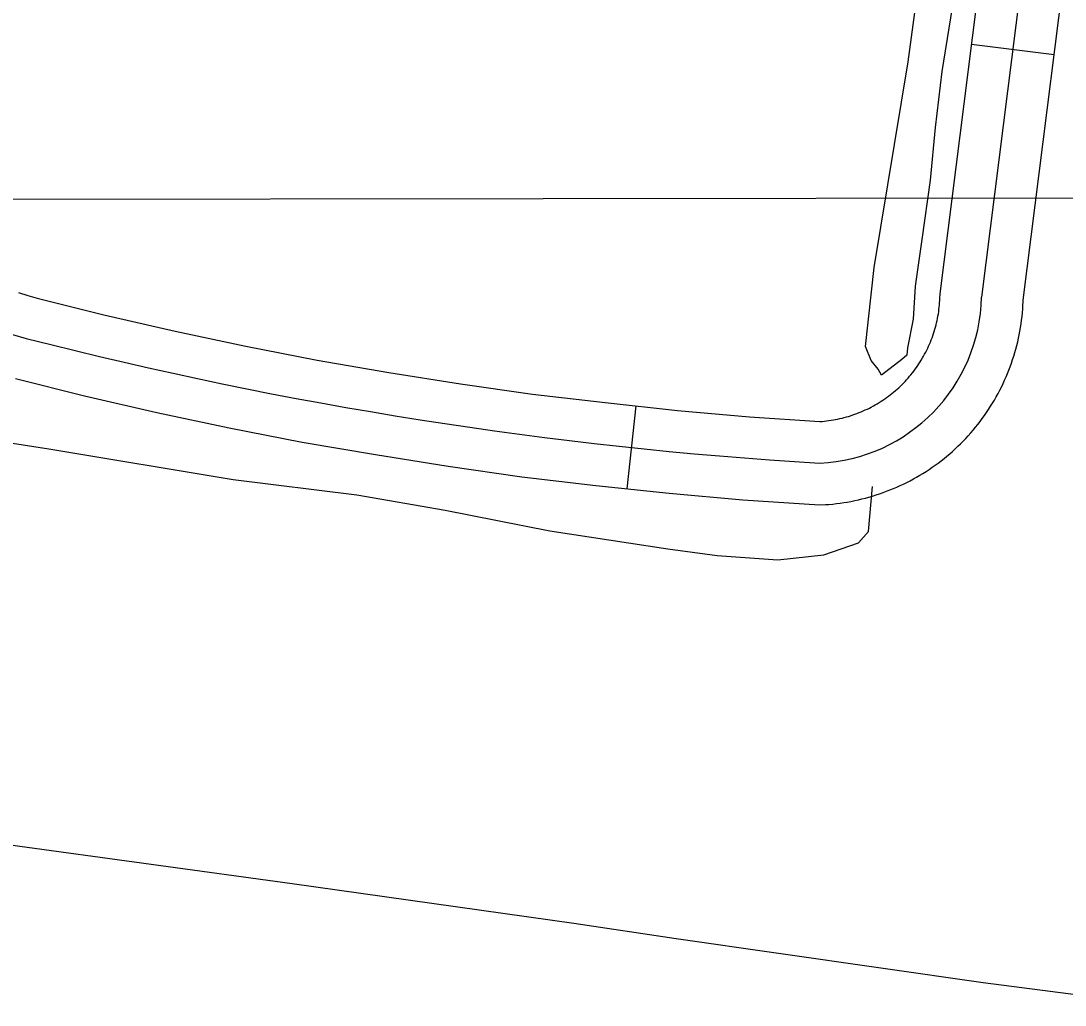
# Model space of a CAD drawing. Extents: x 3297735 to 3335592, y 670436 to 695807.
# Drawn here: x 3330874.4 to 3331250.5, y 678581 to 678935.5 of the extents above; entities that cross this region are included whole.
import ezdxf

# ---------------------------------------------------------------- set-up
doc = ezdxf.new("R2010")
doc.units = 0
for name, color, linetype in [('V-GRID-MAJR', 7, 'Continuous'), ('V-ROAD-CNTR', 7, 'Continuous'), ('V-TOPO-SHOR', 7, 'Continuous')]:
    doc.layers.add(name, color=color, linetype=linetype)

msp = doc.modelspace()

# ---------------------------------------------------------------- linework, layer by layer
at = {"layer": 'V-GRID-MAJR'}
msp.add_lwpolyline([(3301860.19, 678842.73), (3303311.9, 678843.57), (3306790.96, 678845.91), (3310174.35, 678848.49), (3313812.98, 678851.63), (3318760.36, 678856.48), (3322367.08, 678860.45), (3326388.68, 678865.3), (3330442.28, 678870.63), (3332389.22, 678873.36), (3333397.05, 678874.85)], dxfattribs=at)
at = {"layer": 'V-ROAD-CNTR'}
for p, q in [((3331216.81, 678927.12), (3331246.58, 678923.37)), ((3331095.85, 678796.8), (3331092.67, 678766.97))]:
    msp.add_line(p, q, dxfattribs=at)
for points in [[(3331703.21, 682274.19), (3331652.47, 681951.76), (3331585.11, 681518.81), (3331505.46, 680976.82), (3331402.9, 680289.46), (3331317.13, 679694.99), (3331284.04, 679300.52), (3331268.59, 679165.86), (3331250.84, 679061.18), (3331240.61, 678995.88), (3331220.43, 678836.02)], [(3331232.02, 678814.75), (3331232.4, 678816.02), (3331232.75, 678817.27), (3331233.1, 678818.56), (3331233.43, 678819.9), (3331233.71, 678821.19), (3331233.98, 678822.46), (3331234.23, 678823.77), (3331234.45, 678825.07), (3331234.66, 678826.43), (3331234.84, 678827.75), (3331234.99, 678829.02), (3331235.13, 678830.39), (3331235.24, 678831.72), (3331235.32, 678833), (3331235.39, 678834.36), (3331235.41, 678834.87), (3331255.46, 678993.78), (3331265.65, 679058.76), (3331283.45, 679163.75), (3331298.97, 679299.04), (3331332.04, 679693.29), (3331346.44, 679793.09)], [(3331203.36, 678823.63), (3331203.59, 678824.4), (3331203.82, 678825.22), (3331204.03, 678825.98), (3331204.21, 678826.73), (3331204.39, 678827.53), (3331204.56, 678828.34), (3331204.71, 678829.14), (3331204.85, 678829.94), (3331204.97, 678830.69), (3331205.07, 678831.5), (3331205.17, 678832.34), (3331205.25, 678833.1), (3331205.32, 678833.92), (3331205.37, 678834.77), (3331205.41, 678835.54), (3331205.46, 678837.17), (3331225.75, 678997.98), (3331236.04, 679063.59), (3331253.74, 679167.97)], [(3330873.51, 678837.62), (3330876.9, 678836.58), (3330880.23, 678835.63), (3330904.27, 678829.66), (3330929.93, 678823.75), (3330955.46, 678818.29), (3330981.11, 678813.29), (3331007, 678808.86), (3331032.8, 678804.74), (3331058.69, 678801.07), (3331084.81, 678797.98), (3331110.85, 678795.2), (3331136.82, 678792.87), (3331162.19, 678791.19), (3331162.19, 678791.19), (3331163.02, 678791.25), (3331163.83, 678791.33), (3331164.59, 678791.41), (3331165.4, 678791.51), (3331166.2, 678791.63), (3331167.03, 678791.77), (3331167.83, 678791.91), (3331168.57, 678792.05), (3331169.35, 678792.23), (3331170.18, 678792.42), (3331170.97, 678792.62), (3331171.74, 678792.83), (3331172.5, 678793.05), (3331173.26, 678793.29), (3331174.06, 678793.55), (3331174.82, 678793.82), (3331175.55, 678794.08), (3331176.33, 678794.39), (3331177.06, 678794.69), (3331177.8, 678795.01), (3331178.55, 678795.34), (3331179.29, 678795.69), (3331180, 678796.04), (3331180.68, 678796.39), (3331181.44, 678796.8), (3331182.15, 678797.2), (3331182.83, 678797.59), (3331183.5, 678798), (3331184.22, 678798.46), (3331184.89, 678798.89), (3331185.52, 678799.32), (3331186.21, 678799.82), (3331186.89, 678800.31), (3331187.49, 678800.76), (3331188.13, 678801.27), (3331188.75, 678801.78), (3331189.38, 678802.32), (3331190, 678802.85), (3331190.57, 678803.37), (3331191.17, 678803.94), (3331191.76, 678804.51), (3331192.3, 678805.06), (3331192.87, 678805.65), (3331193.43, 678806.26), (3331193.96, 678806.85), (3331194.5, 678807.48), (3331194.99, 678808.06), (3331195.5, 678808.71), (3331196.03, 678809.38), (3331196.49, 678809.99), (3331196.94, 678810.63), (3331197.44, 678811.34), (3331197.87, 678811.99), (3331198.29, 678812.65), (3331198.72, 678813.34), (3331199.16, 678814.08), (3331199.55, 678814.76), (3331199.92, 678815.44), (3331200.31, 678816.17), (3331200.68, 678816.9), (3331201.02, 678817.62), (3331201.36, 678818.35), (3331201.7, 678819.11), (3331202, 678819.83), (3331202.29, 678820.57), (3331202.59, 678821.36), (3331202.86, 678822.11), (3331203.11, 678822.86), (3331203.36, 678823.63)], [(3330872.53, 678806.63), (3330897.28, 678800.49), (3330923.42, 678794.46), (3330949.45, 678788.9), (3330975.71, 678783.77), (3331002.11, 678779.26), (3331028.33, 678775.07), (3331054.82, 678771.32), (3331081.46, 678768.17), (3331107.91, 678765.34), (3331134.49, 678762.96), (3331162.04, 678761.14), (3331164.17, 678761.26), (3331165.46, 678761.35), (3331166.79, 678761.47), (3331168.16, 678761.62), (3331169.46, 678761.79), (3331170.79, 678761.98), (3331172.06, 678762.19), (3331173.37, 678762.42), (3331174.73, 678762.69), (3331176.04, 678762.98), (3331177.29, 678763.28), (3331178.57, 678763.6), (3331179.87, 678763.95), (3331181.16, 678764.33), (3331182.44, 678764.73), (3331183.67, 678765.13), (3331184.93, 678765.57), (3331186.21, 678766.04), (3331187.42, 678766.52), (3331188.66, 678767.02), (3331189.89, 678767.55), (3331191.1, 678768.09), (3331192.29, 678768.65), (3331193.51, 678769.25), (3331194.72, 678769.88), (3331195.85, 678770.49), (3331196.99, 678771.13), (3331198.16, 678771.81), (3331199.32, 678772.51), (3331200.42, 678773.2), (3331201.54, 678773.93), (3331202.68, 678774.71), (3331203.73, 678775.46), (3331204.78, 678776.23), (3331205.88, 678777.06), (3331206.92, 678777.88), (3331207.96, 678778.73), (3331208.95, 678779.57), (3331209.94, 678780.43), (3331210.96, 678781.37), (3331211.91, 678782.26), (3331212.85, 678783.18), (3331213.82, 678784.15), (3331214.73, 678785.1), (3331215.62, 678786.06), (3331216.51, 678787.06), (3331217.38, 678788.07), (3331218.25, 678789.12), (3331219.07, 678790.15), (3331219.86, 678791.16), (3331220.69, 678792.26), (3331221.47, 678793.35), (3331222.2, 678794.41), (3331222.96, 678795.54), (3331223.69, 678796.68), (3331224.38, 678797.8), (3331225.04, 678798.9), (3331225.72, 678800.08), (3331226.37, 678801.27), (3331226.98, 678802.43), (3331227.58, 678803.62), (3331228.16, 678804.83), (3331228.72, 678806.04), (3331229.24, 678807.23), (3331229.77, 678808.47), (3331230.27, 678809.73), (3331230.72, 678810.94), (3331231.18, 678812.21), (3331231.61, 678813.48), (3331232.02, 678814.75)], [(3331283.14, 678580.96), (3331221.05, 678589.04), (3331184.16, 678594.22), (3331147.29, 678599.51), (3331110.42, 678604.88), (3331073.57, 678610.36), (3330972.07, 678624.65), (3330870.53, 678638.64)]]:
    msp.add_lwpolyline(points, dxfattribs=at)
for centre, radius, start, end in [((3330935.37, 679034.44), 221.31, 212.0193, 254.542), ((3331159.18, 678837.36), 61.27, 272.7448, 358.7436), ((3331253.77, 680288.72), 1515.33, 255.57896, 266.53232)]:
    msp.add_arc(centre, radius, start, end, dxfattribs=at)
at = {"layer": 'V-TOPO-SHOR'}
msp.add_line((3331196.52, 678839.92), (3331195.73, 678828.06), dxfattribs=at)
for points in [[(3331195.73, 678828.06), (3331193.79, 678817.7), (3331193.45, 678815.03), (3331191.64, 678813.58), (3331184.43, 678807.91), (3331183.21, 678810.05), (3331180.63, 678813.15), (3331178.65, 678818.24), (3331181.78, 678846.69), (3331193.95, 678920.72), (3331206.41, 679013.16), (3331216.14, 679082.78), (3331223.62, 679123.63), (3331224.87, 679146.47)], [(3331237.29, 679143.01), (3331234.1, 679110.99), (3331229.75, 679080.19), (3331225.18, 679053.83), (3331221.02, 679035.49), (3331217.45, 679016.55), (3331215, 678993.13), (3331212.33, 678956.06), (3331206.07, 678917.26), (3331203.67, 678897.11), (3331201.88, 678878.14), (3331198.87, 678856.81), (3331196.52, 678839.92)], [(3330845.83, 678787.31), (3330884.47, 678781.37), (3330950.83, 678770.25), (3330995.39, 678764.81), (3331027.23, 678759.27), (3331064.96, 678751.87), (3331107.43, 678745.28), (3331125.14, 678742.92), (3331147, 678741.39)], [(3331147, 678741.39), (3331163.58, 678743.2), (3331176.07, 678747.43), (3331179.68, 678751.51), (3331181.12, 678767.75)]]:
    msp.add_lwpolyline(points, dxfattribs=at)

doc.saveas('drawing.dxf')
